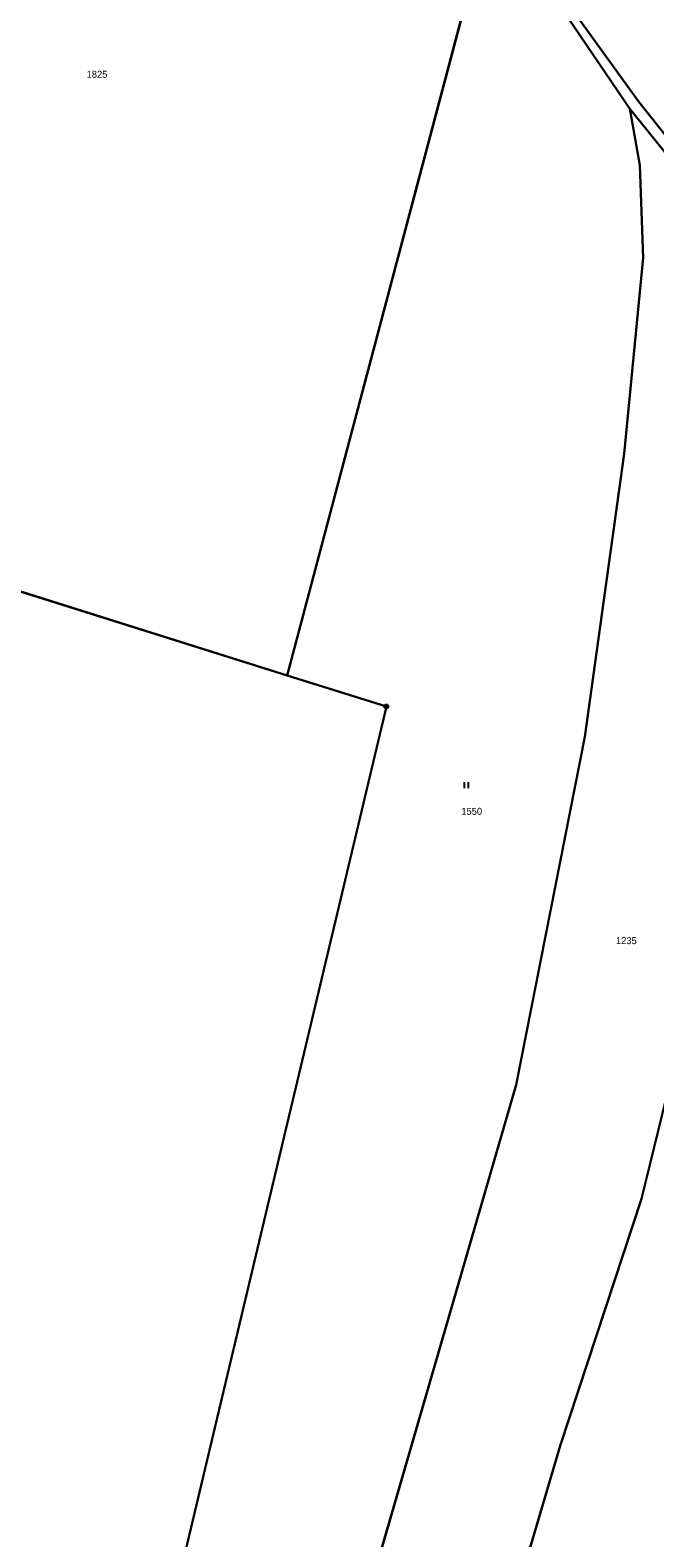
# Model space of a CAD drawing. Extents: x -689422 to -685210, y -987725 to -982160.
# Drawn here: x -687992.2 to -687839.8, y -985985 to -985617.6 of the extents above; entities that cross this region are included whole.
import ezdxf

# ---------------------------------------------------------------- set-up
doc = ezdxf.new("R2010")
doc.units = 0
for name, color, linetype in [('KN_Hranice_parcel', 7, 'Continuous'), ('KN_Parcelni cisla', 7, 'Continuous'), ('KN_Polygon parcely', 7, 'Continuous'), ('KN_POZEMKY_ORNA PUDA', 7, 'Continuous'), ('KN_POZEMKY_OSTATNI PLOCHA', 7, 'Continuous'), ('KN_POZEMKY_TTP', 7, 'Continuous'), ('KN_VYUZITI_23_ostatni plocha_manipulacni plocha', 7, 'Continuous'), ('KN_VYUZITI_27_ostatni plocha_neplodna puda', 7, 'Continuous'), ('KN_Značky bodu BP', 7, 'Continuous'), ('KN_Značky kultur', 7, 'Continuous')]:
    doc.layers.add(name, color=color, linetype=linetype)

msp = doc.modelspace()

# ---------------------------------------------------------------- linework, layer by layer
at = {"layer": 'KN_Hranice_parcel'}
for p, q in [((-687864.14, -985609.94), (-687845.91, -985636.81)), ((-688043.61, -985739.06), (-687929.48, -985774.84)), ((-687929.48, -985774.84), (-687905.28, -985782.43))]:
    msp.add_line(p, q, dxfattribs=at)
for points in [[(-687883.66, -985582.05), (-687884.77, -985606.4), (-687929.48, -985774.84)], [(-687816.5, -985674.66), (-687830.2, -985652.1), (-687843.74, -985635.13), (-687862.59, -985608.92)], [(-687845.91, -985636.81), (-687843.43, -985650.56), (-687842.62, -985673.09), (-687847.31, -985720.9), (-687856.89, -985789.86), (-687873.66, -985874.65), (-687926.48, -986056.48), (-687932.62, -986083.22)], [(-687845.91, -985636.81), (-687832.59, -985653.31), (-687817.75, -985677.29)], [(-687905.28, -985782.43), (-687977.17, -986084.07), (-687983.51, -986112.31)], [(-687886.33, -986050.54), (-687883.99, -986033.92), (-687862.85, -985962.59), (-687843.07, -985902.4), (-687836.95, -985877.51)]]:
    msp.add_lwpolyline(points, dxfattribs=at)
at = {"layer": 'KN_Polygon parcely'}
for points in [[(-688024.15, -985521.96), (-688042.86, -985573.48), (-688063.44, -985624.68), (-688083.89, -985677.77), (-688087.28, -985687.49), (-688088.7, -985692.07), (-688090.63, -985698.27), (-688098.59, -985721.04), (-688060.69, -985733.68), (-688043.61, -985739.06), (-687929.48, -985774.84), (-687884.77, -985606.4), (-687883.66, -985582.05), (-687896.67, -985563.46), (-687907.32, -985547.67), (-687919.71, -985527.65), (-687927.72, -985516.43), (-687939.14, -985503.4), (-687949.38, -985491.72), (-687959.62, -985475.12), (-687976.45, -985456.42), (-687983.62, -985448.63), (-687991.36, -985437.52)], [(-687774.6, -985651.71), (-687826.04, -985577.21), (-687862.59, -985608.92), (-687843.74, -985635.13), (-687830.2, -985652.1), (-687816.5, -985674.66), (-687811.74, -985681.79), (-687795.26, -985669.04)], [(-687905.28, -985782.43), (-687977.17, -986084.07), (-687983.51, -986112.31), (-687952.09, -986094.33), (-687941.36, -986088.19), (-687932.62, -986083.22), (-687926.48, -986056.48), (-687873.66, -985874.65), (-687856.89, -985789.86), (-687847.31, -985720.9), (-687842.62, -985673.09), (-687843.43, -985650.56), (-687845.91, -985636.81), (-687864.14, -985609.94), (-687883.66, -985582.05), (-687884.77, -985606.4), (-687929.48, -985774.84)], [(-687932.62, -986083.22), (-687922.62, -986077.53), (-687915.26, -986070.63), (-687899.64, -986060.02), (-687886.33, -986050.54), (-687883.99, -986033.92), (-687862.85, -985962.59), (-687843.07, -985902.4), (-687836.95, -985877.51), (-687832.07, -985857.99), (-687816.57, -985776.19), (-687809.85, -985691.45), (-687813.64, -985683.4), (-687817.75, -985677.29), (-687832.59, -985653.31), (-687845.91, -985636.81), (-687843.43, -985650.56), (-687842.62, -985673.09), (-687847.31, -985720.9), (-687856.89, -985789.86), (-687873.66, -985874.65), (-687926.48, -986056.48)], [(-687870.89, -986036.85), (-687858.1, -986022.5), (-687832.64, -986006.37), (-687813.77, -986002.91), (-687795.05, -986004.33), (-687783.52, -985936.32), (-687772.97, -985883.84), (-687807.06, -985882.72), (-687836.95, -985877.51), (-687843.07, -985902.4), (-687862.85, -985962.59), (-687883.99, -986033.92), (-687886.33, -986050.54), (-687884.25, -986049.06)]]:
    msp.add_lwpolyline(points, close=True, dxfattribs=at)
for points in [[(-687864.14, -985609.94), (-687845.91, -985636.81), (-687832.59, -985653.31)], [(-687830.2, -985652.1), (-687843.74, -985635.13), (-687862.59, -985608.92)], [(-687977.17, -986084.07), (-687905.28, -985782.43), (-687929.48, -985774.84), (-688043.61, -985739.06), (-688209.33, -986223.03)]]:
    msp.add_lwpolyline(points, dxfattribs=at)
at = {"layer": 'KN_POZEMKY_ORNA PUDA'}
for p, q in [((-687884.77, -985606.4), (-687929.48, -985774.84)), ((-687843.43, -985650.56), (-687845.91, -985636.81)), ((-687845.91, -985636.81), (-687832.59, -985653.31)), ((-687842.62, -985673.09), (-687843.43, -985650.56)), ((-687847.31, -985720.9), (-687842.62, -985673.09)), ((-687856.89, -985789.86), (-687847.31, -985720.9)), ((-687929.48, -985774.84), (-688043.61, -985739.06)), ((-687873.66, -985874.65), (-687856.89, -985789.86)), ((-687926.48, -986056.48), (-687873.66, -985874.65)), ((-687843.07, -985902.4), (-687836.95, -985877.51)), ((-687836.95, -985877.51), (-687843.07, -985902.4)), ((-687862.85, -985962.59), (-687843.07, -985902.4)), ((-687843.07, -985902.4), (-687862.85, -985962.59)), ((-687883.99, -986033.92), (-687862.85, -985962.59)), ((-687862.85, -985962.59), (-687883.99, -986033.92))]:
    msp.add_line(p, q, dxfattribs=at)
at = {"layer": 'KN_POZEMKY_OSTATNI PLOCHA'}
for p, q in [((-687845.91, -985636.81), (-687864.14, -985609.94)), ((-687862.59, -985608.92), (-687843.74, -985635.13)), ((-687843.74, -985635.13), (-687830.2, -985652.1)), ((-687832.59, -985653.31), (-687845.91, -985636.81)), ((-688043.61, -985739.06), (-687929.48, -985774.84)), ((-687929.48, -985774.84), (-687905.28, -985782.43)), ((-687905.28, -985782.43), (-687977.17, -986084.07))]:
    msp.add_line(p, q, dxfattribs=at)
at = {"layer": 'KN_POZEMKY_TTP'}
for p, q in [((-687929.48, -985774.84), (-687884.77, -985606.4)), ((-687864.14, -985609.94), (-687845.91, -985636.81)), ((-687843.74, -985635.13), (-687862.59, -985608.92)), ((-687830.2, -985652.1), (-687843.74, -985635.13)), ((-687845.91, -985636.81), (-687843.43, -985650.56)), ((-687843.43, -985650.56), (-687842.62, -985673.09)), ((-687842.62, -985673.09), (-687847.31, -985720.9)), ((-687847.31, -985720.9), (-687856.89, -985789.86)), ((-687905.28, -985782.43), (-687929.48, -985774.84)), ((-687977.17, -986084.07), (-687905.28, -985782.43)), ((-687856.89, -985789.86), (-687873.66, -985874.65)), ((-687873.66, -985874.65), (-687926.48, -986056.48))]:
    msp.add_line(p, q, dxfattribs=at)
at = {"layer": 'KN_VYUZITI_23_ostatni plocha_manipulacni plocha'}
for p, q in [((-688043.61, -985739.06), (-687929.48, -985774.84)), ((-687929.48, -985774.84), (-687905.28, -985782.43)), ((-687905.28, -985782.43), (-687977.17, -986084.07))]:
    msp.add_line(p, q, dxfattribs=at)
at = {"layer": 'KN_VYUZITI_27_ostatni plocha_neplodna puda'}
for p, q in [((-687845.91, -985636.81), (-687864.14, -985609.94)), ((-687862.59, -985608.92), (-687843.74, -985635.13)), ((-687843.74, -985635.13), (-687830.2, -985652.1)), ((-687832.59, -985653.31), (-687845.91, -985636.81))]:
    msp.add_line(p, q, dxfattribs=at)
at = {"layer": 'KN_Značky bodu BP'}
for radius in [0.5, 0.0303]:
    msp.add_circle((-687905.28, -985782.43), radius, dxfattribs=at)
at = {"layer": 'KN_Značky kultur'}
for p, q in [((-687886.23, -985802.36), (-687886.23, -985800.86)), ((-687885.23, -985802.36), (-687885.23, -985800.86))]:
    msp.add_line(p, q, dxfattribs=at)

# ---------------------------------------------------------------- texts
at = {"layer": 'KN_Parcelni cisla'}
for s, p in [('1825', (-687978.41, -985629.24)), ('1550', (-687886.99, -985808.83)), ('1235', (-687849.27, -985840.34))]:
    msp.add_text(s, height=1.7, dxfattribs=at).set_placement(p)

doc.saveas('drawing.dxf')
